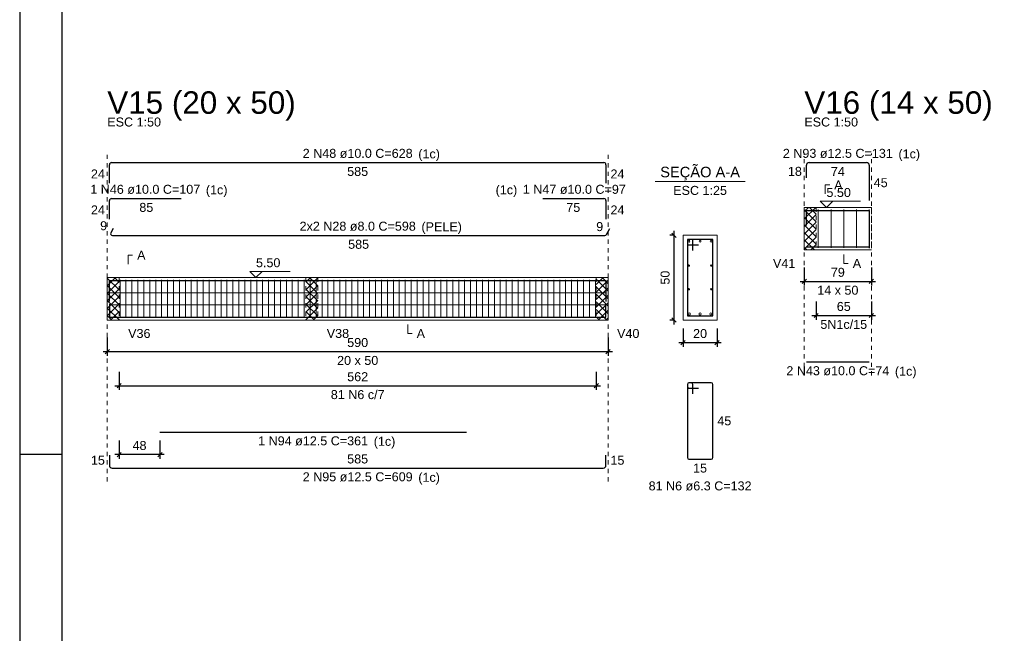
# Model space of a CAD drawing. Header units: millimetres. Extents: x 10 to 1250, y -62 to 528.
# Tile 312 of 656: x 479 to 502, y 163 to 178. Entities that reach past the tile are written whole.
import ezdxf

# ---------------------------------------------------------------- set-up
doc = ezdxf.new("R2010")
doc.units = ezdxf.units.MM
doc.header["$LTSCALE"] = 0.05
doc.linetypes.add('Dashed', pattern=[0.75, 0.5, -0.25])
doc.linetypes.add('DOT', pattern=[6.35, 0, -6.35])
for name, color, linetype, lineweight in [('Descrição da armadura', 7, 'Continuous', 5), ('DT-Arm complementar', 5, 'Continuous', 5), ('DT-Barras na forma', 2, 'Continuous', 30), ('DT-Barras no corte', 5, 'Continuous', 5), ('DT-Barras rebatidas', 2, 'Continuous', 30), ('DT-Cotas', 9, 'Continuous', 5), ('DT-Forma', 5, 'Continuous', 5), ('DT-Hachura intersecção vigas', 9, 'Continuous', 5), ('DT-Pontilhado', 9, 'DOT', 5), ('DT-Textos', 7, 'Continuous', 5), ('DT-Título', 3, 'Continuous', 20), ('Textos armaduras', 7, 'Continuous', 5)]:
    doc.layers.add(name, color=color, linetype=linetype, lineweight=lineweight)
doc.layers.add('FOLHA_PADRÃO', color=7, linetype='Continuous')
doc.styles.add('Arial', font='arial.ttf')
doc.styles.get("Standard").update_dxf_attribs({"font": 'arial.ttf'})
doc.dimstyles.new('UM_25.000000', dxfattribs={"dimtxt": 0.18, "dimasz": 0.1, "dimexe": 0.1, "dimexo": 0.2, "dimgap": 0, "dimtad": 1, "dimtih": 1, "dimtoh": 1, "dimdec": 1, "dimlfac": 25, "dimzin": 0, "dimdsep": 46, "dimtxsty": 'Standard', "dimcen": 0.09, "dimdle": 0.1, "dimadec": 1, "dimazin": 2, "dimtfac": 1, "dimtdec": 4, "dimtofl": 0, "dimtmove": 0, "dimatfit": 3, "dimfxl": 1, "dimtolj": 1, "dimarcsym": 0})
doc.dimstyles.new('UM_50.000000', dxfattribs={"dimtxt": 0.18, "dimasz": 0.1, "dimexe": 0.1, "dimexo": 0.2, "dimgap": 0.1, "dimtad": 1, "dimdec": 1, "dimlfac": 50, "dimzin": 0, "dimdsep": 46, "dimtxsty": 'Standard', "dimblk": 'OBLIQUE', "dimcen": 0.09, "dimdle": 0.1, "dimadec": 1, "dimazin": 2, "dimtfac": 1, "dimtdec": 1, "dimtofl": 0, "dimtmove": 0, "dimatfit": 3, "dimldrblk": 'OBLIQUE', "dimfxl": 1, "dimtolj": 1, "dimarcsym": 1})
pattern_1 = [(45, (477.39807, 132.9991), (-0.08838835, 0.08838835), []), (135, (477.39807, 132.9991), (-0.08838835, -0.08838835), [])]

# ---------------------------------------------------------------- blocks, each defined once
blk = doc.blocks.new('_Oblique')
at = {"color": 0, "linetype": 'ByBlock', "lineweight": -2}
blk.add_line((-0.5, -0.5), (0.5, 0.5), dxfattribs=at)
blk = doc.blocks.new('*D1991')
at = {"layer": 'Defpoints', "color": 0, "transparency": 16777216}
for p in [(481.284, 170.337), (493.085, 170.337), (493.085, 169.807)]:
    blk.add_point(p, dxfattribs=at)
at = {"layer": 'DT-Cotas', "color": 0, "lineweight": -2, "transparency": 16777216}
for p, q in [((481.284, 170.137), (481.284, 169.707)), ((493.085, 170.137), (493.085, 169.707)), ((481.184, 169.807), (493.185, 169.807))]:
    blk.add_line(p, q, dxfattribs=at)
at = {"layer": 'DT-Cotas', "color": 0, "lineweight": -2, "transparency": 16777216, "xscale": 0.1, "yscale": 0.1, "zscale": 0.1, "rotation": 180}
blk.add_blockref('_Oblique', (481.284, 169.807), dxfattribs=at)
at = {"layer": 'DT-Cotas', "color": 0, "lineweight": -2, "transparency": 16777216, "xscale": 0.1, "yscale": 0.1, "zscale": 0.1}
blk.add_blockref('_Oblique', (493.085, 169.807), dxfattribs=at)
at = {"layer": 'DT-Cotas', "transparency": 16777216, "insert": (487.184, 170.019), "char_height": 0.2118, "attachment_point": 5, "rotation": 0.0057, "style": 'Arial'}
blk.add_mtext('\\A1;590', dxfattribs=at)
blk = doc.blocks.new('*D1992')
at = {"layer": 'Defpoints', "color": 0, "transparency": 16777216}
for p in [(481.564, 169.532), (492.805, 169.532), (492.805, 169.003)]:
    blk.add_point(p, dxfattribs=at)
at = {"layer": 'DT-Cotas', "color": 0, "lineweight": -2, "transparency": 16777216}
for p, q in [((481.564, 169.332), (481.564, 168.903)), ((492.805, 169.332), (492.805, 168.903)), ((481.464, 169.003), (492.905, 169.003))]:
    blk.add_line(p, q, dxfattribs=at)
at = {"layer": 'DT-Cotas', "color": 0, "lineweight": -2, "transparency": 16777216, "xscale": 0.1, "yscale": 0.1, "zscale": 0.1, "rotation": 180}
blk.add_blockref('_Oblique', (481.564, 169.003), dxfattribs=at)
at = {"layer": 'DT-Cotas', "color": 0, "lineweight": -2, "transparency": 16777216, "xscale": 0.1, "yscale": 0.1, "zscale": 0.1}
blk.add_blockref('_Oblique', (492.805, 169.003), dxfattribs=at)
at = {"layer": 'DT-Cotas', "transparency": 16777216, "insert": (487.184, 169.214), "char_height": 0.2118, "attachment_point": 5, "rotation": 0.0057, "style": 'Arial'}
blk.add_mtext('\\A1;562', dxfattribs=at)
blk = doc.blocks.new('*D2004')
at = {"layer": 'Defpoints', "color": 0, "transparency": 16777216}
for p in [(481.564, 167.91), (482.524, 167.91), (481.564, 167.381)]:
    blk.add_point(p, dxfattribs=at)
at = {"layer": 'DT-Cotas', "color": 0, "lineweight": -2, "transparency": 16777216}
for p, q in [((481.564, 167.71), (481.564, 167.281)), ((482.524, 167.71), (482.524, 167.281)), ((482.624, 167.381), (481.464, 167.381))]:
    blk.add_line(p, q, dxfattribs=at)
at = {"layer": 'DT-Cotas', "color": 0, "lineweight": -2, "transparency": 16777216, "xscale": 0.1, "yscale": 0.1, "zscale": 0.1, "rotation": 180}
blk.add_blockref('_Oblique', (481.564, 167.381), dxfattribs=at)
at = {"layer": 'DT-Cotas', "color": 0, "lineweight": -2, "transparency": 16777216, "xscale": 0.1, "yscale": 0.1, "zscale": 0.1}
blk.add_blockref('_Oblique', (482.524, 167.381), dxfattribs=at)
at = {"layer": 'DT-Cotas', "transparency": 16777216, "insert": (482.044, 167.593), "char_height": 0.2118, "attachment_point": 5, "rotation": 0.0057, "style": 'Arial'}
blk.add_mtext('\\A1;48', dxfattribs=at)
blk = doc.blocks.new('*D2005')
at = {"layer": 'Defpoints', "color": 0, "transparency": 16777216}
for p in [(494.64, 172.549), (494.852, 172.549), (494.852, 170.549)]:
    blk.add_point(p, dxfattribs=at)
at = {"layer": 'DT-Cotas', "color": 0, "lineweight": -2, "transparency": 16777216}
for p, q in [((494.64, 170.449), (494.64, 172.649)), ((494.652, 172.549), (494.54, 172.549)), ((494.652, 170.549), (494.54, 170.549))]:
    blk.add_line(p, q, dxfattribs=at)
at = {"layer": 'DT-Cotas', "color": 0, "lineweight": -2, "transparency": 16777216, "xscale": 0.1, "yscale": 0.1, "zscale": 0.1}
for p, rotation in [((494.64, 172.549), 90), ((494.64, 170.549), 270)]:
    blk.add_blockref('_Oblique', p, dxfattribs=dict(at, rotation=rotation))
at = {"layer": 'DT-Cotas', "transparency": 16777216, "insert": (494.429, 171.549), "char_height": 0.2118, "attachment_point": 5, "rotation": 90, "style": 'Arial'}
blk.add_mtext('\\A1;50', dxfattribs=at)
blk = doc.blocks.new('*D2006')
at = {"layer": 'Defpoints', "color": 0, "transparency": 16777216}
for p in [(494.852, 170.549), (495.652, 170.549), (495.652, 170.019)]:
    blk.add_point(p, dxfattribs=at)
at = {"layer": 'DT-Cotas', "color": 0, "lineweight": -2, "transparency": 16777216}
for p, q in [((494.852, 170.349), (494.852, 169.919)), ((495.652, 170.349), (495.652, 169.919)), ((494.752, 170.019), (495.752, 170.019))]:
    blk.add_line(p, q, dxfattribs=at)
at = {"layer": 'DT-Cotas', "color": 0, "lineweight": -2, "transparency": 16777216, "xscale": 0.1, "yscale": 0.1, "zscale": 0.1, "rotation": 180}
blk.add_blockref('_Oblique', (494.852, 170.019), dxfattribs=at)
at = {"layer": 'DT-Cotas', "color": 0, "lineweight": -2, "transparency": 16777216, "xscale": 0.1, "yscale": 0.1, "zscale": 0.1}
blk.add_blockref('_Oblique', (495.652, 170.019), dxfattribs=at)
at = {"layer": 'DT-Cotas', "transparency": 16777216, "insert": (495.252, 170.231), "char_height": 0.2118, "attachment_point": 5, "rotation": 0.0057, "style": 'Arial'}
blk.add_mtext('\\A1;20', dxfattribs=at)
blk = doc.blocks.new('*D2007')
at = {"layer": 'Defpoints', "color": 0, "transparency": 16777216}
for p in [(497.708, 171.992), (499.288, 171.992), (499.288, 171.462)]:
    blk.add_point(p, dxfattribs=at)
at = {"layer": 'DT-Cotas', "color": 0, "lineweight": -2, "transparency": 16777216}
for p, q in [((497.708, 171.792), (497.708, 171.362)), ((499.288, 171.792), (499.288, 171.362)), ((497.608, 171.462), (499.388, 171.462))]:
    blk.add_line(p, q, dxfattribs=at)
at = {"layer": 'DT-Cotas', "color": 0, "lineweight": -2, "transparency": 16777216, "xscale": 0.1, "yscale": 0.1, "zscale": 0.1, "rotation": 180}
blk.add_blockref('_Oblique', (497.708, 171.462), dxfattribs=at)
at = {"layer": 'DT-Cotas', "color": 0, "lineweight": -2, "transparency": 16777216, "xscale": 0.1, "yscale": 0.1, "zscale": 0.1}
blk.add_blockref('_Oblique', (499.288, 171.462), dxfattribs=at)
at = {"layer": 'DT-Cotas', "transparency": 16777216, "insert": (498.498, 171.674), "char_height": 0.2118, "attachment_point": 5, "rotation": 0.0057, "style": 'Arial'}
blk.add_mtext('\\A1;79', dxfattribs=at)
blk = doc.blocks.new('*D2008')
at = {"layer": 'Defpoints', "color": 0, "transparency": 16777216}
for p in [(497.988, 171.187), (499.288, 171.187), (499.288, 170.657)]:
    blk.add_point(p, dxfattribs=at)
at = {"layer": 'DT-Cotas', "color": 0, "lineweight": -2, "transparency": 16777216}
for p, q in [((497.988, 170.987), (497.988, 170.557)), ((499.288, 170.987), (499.288, 170.557)), ((497.888, 170.657), (499.388, 170.657))]:
    blk.add_line(p, q, dxfattribs=at)
at = {"layer": 'DT-Cotas', "color": 0, "lineweight": -2, "transparency": 16777216, "xscale": 0.1, "yscale": 0.1, "zscale": 0.1, "rotation": 180}
blk.add_blockref('_Oblique', (497.988, 170.657), dxfattribs=at)
at = {"layer": 'DT-Cotas', "color": 0, "lineweight": -2, "transparency": 16777216, "xscale": 0.1, "yscale": 0.1, "zscale": 0.1}
blk.add_blockref('_Oblique', (499.288, 170.657), dxfattribs=at)
at = {"layer": 'DT-Cotas', "transparency": 16777216, "insert": (498.638, 170.869), "char_height": 0.2118, "attachment_point": 5, "rotation": 0.0057, "style": 'Arial'}
blk.add_mtext('\\A1;65', dxfattribs=at)
blk = doc.blocks.new('A1EST. 1500')
at = {"layer": 'FOLHA_PADRÃO', "color": 1, "linetype": 'Continuous'}
blk.add_line((0, 59.4), (0, 0), dxfattribs=at)
at = {"layer": 'FOLHA_PADRÃO', "color": 1}
blk.add_line((1, 34.7), (0, 34.7), dxfattribs=at)
at = {"layer": 'FOLHA_PADRÃO', "color": 6, "linetype": 'Continuous'}
blk.add_lwpolyline([(149, 58.4), (149, 1), (1, 1), (1, 58.4), (149, 58.4)], dxfattribs=at)

msp = doc.modelspace()

# ---------------------------------------------------------------- hatches: boundary and pattern name
at = {"layer": 'DT-Hachura intersecção vigas', "linetype": 'Continuous'}
h = msp.add_hatch(dxfattribs=at)
h.set_pattern_fill('ANSI37', color=256, style=0)
h.set_pattern_definition(pattern_1)
h.paths.add_polyline_path([(497.7079, 172.2033), (497.9879, 172.2033), (497.9879, 173.2033), (497.7079, 173.2033), (497.7079, 172.2033)])
h = msp.add_hatch(dxfattribs=at)
h.set_pattern_fill('ANSI37', color=256, style=0)
h.set_pattern_definition(pattern_1)
h.paths.add_polyline_path([(481.2839, 170.5488), (481.5639, 170.5488), (481.5639, 171.5488), (481.2839, 171.5488), (481.2839, 170.5488)])
h = msp.add_hatch(dxfattribs=at)
h.set_pattern_fill('ANSI37', color=256, style=0)
h.set_pattern_definition(pattern_1)
h.paths.add_polyline_path([(485.9639, 170.5488), (486.2439, 170.5488), (486.2439, 171.5488), (485.9639, 171.5488), (485.9639, 170.5488)])
h = msp.add_hatch(dxfattribs=at)
h.set_pattern_fill('ANSI37', color=256, style=0)
h.set_pattern_definition(pattern_1)
h.paths.add_polyline_path([(492.8045, 170.5488), (493.0845, 170.5488), (493.0845, 171.5488), (492.8045, 171.5488), (492.8045, 170.5488)])

# ---------------------------------------------------------------- linework, layer by layer
at = {"layer": 'DT-Arm complementar'}
for p, q in [((498.0379, 172.2533), (498.0379, 173.1533)), ((498.3379, 172.2533), (498.3379, 173.1533)), ((498.6379, 172.2533), (498.6379, 173.1533)), ((498.9379, 172.2533), (498.9379, 173.1533)), ((499.2379, 172.2533), (499.2379, 173.1533)), ((481.5842, 170.5988), (481.5842, 171.4988)), ((481.7242, 170.5988), (481.7242, 171.4988)), ((481.8642, 170.5988), (481.8642, 171.4988)), ((482.0042, 170.5988), (482.0042, 171.4988)), ((482.1442, 170.5988), (482.1442, 171.4988)), ((482.2842, 170.5988), (482.2842, 171.4988)), ((482.4242, 170.5988), (482.4242, 171.4988)), ((482.5642, 170.5988), (482.5642, 171.4988)), ((482.7042, 170.5988), (482.7042, 171.4988)), ((482.8442, 170.5988), (482.8442, 171.4988)), ((482.9842, 170.5988), (482.9842, 171.4988)), ((483.1242, 170.5988), (483.1242, 171.4988)), ((483.2642, 170.5988), (483.2642, 171.4988)), ((483.4042, 170.5988), (483.4042, 171.4988)), ((483.5442, 170.5988), (483.5442, 171.4988)), ((483.6842, 170.5988), (483.6842, 171.4988)), ((483.8242, 170.5988), (483.8242, 171.4988)), ((483.9642, 170.5988), (483.9642, 171.4988)), ((484.1042, 170.5988), (484.1042, 171.4988)), ((484.2442, 170.5988), (484.2442, 171.4988)), ((484.3842, 170.5988), (484.3842, 171.4988)), ((484.5242, 170.5988), (484.5242, 171.4988)), ((484.6642, 170.5988), (484.6642, 171.4988)), ((484.8042, 170.5988), (484.8042, 171.4988)), ((484.9442, 170.5988), (484.9442, 171.4988)), ((485.0842, 170.5988), (485.0842, 171.4988)), ((485.2242, 170.5988), (485.2242, 171.4988)), ((485.3642, 170.5988), (485.3642, 171.4988)), ((485.5042, 170.5988), (485.5042, 171.4988)), ((485.6442, 170.5988), (485.6442, 171.4988)), ((485.7842, 170.5988), (485.7842, 171.4988)), ((485.9242, 170.5988), (485.9242, 171.4988)), ((486.0642, 170.5988), (486.0642, 171.4988)), ((486.2042, 170.5988), (486.2042, 171.4988)), ((486.3442, 170.5988), (486.3442, 171.4988)), ((486.4842, 170.5988), (486.4842, 171.4988)), ((486.6242, 170.5988), (486.6242, 171.4988)), ((486.7642, 170.5988), (486.7642, 171.4988)), ((486.9042, 170.5988), (486.9042, 171.4988)), ((487.0442, 170.5988), (487.0442, 171.4988)), ((487.1842, 170.5988), (487.1842, 171.4988)), ((487.3242, 170.5988), (487.3242, 171.4988)), ((487.4642, 170.5988), (487.4642, 171.4988)), ((487.6042, 170.5988), (487.6042, 171.4988)), ((487.7442, 170.5988), (487.7442, 171.4988)), ((487.8842, 170.5988), (487.8842, 171.4988)), ((488.0242, 170.5988), (488.0242, 171.4988)), ((488.1642, 170.5988), (488.1642, 171.4988)), ((488.3042, 170.5988), (488.3042, 171.4988)), ((488.4442, 170.5988), (488.4442, 171.4988)), ((488.5842, 170.5988), (488.5842, 171.4988)), ((488.7242, 170.5988), (488.7242, 171.4988)), ((488.8642, 170.5988), (488.8642, 171.4988)), ((489.0042, 170.5988), (489.0042, 171.4988)), ((489.1442, 170.5988), (489.1442, 171.4988)), ((489.2842, 170.5988), (489.2842, 171.4988)), ((489.4242, 170.5988), (489.4242, 171.4988)), ((489.5642, 170.5988), (489.5642, 171.4988)), ((489.7042, 170.5988), (489.7042, 171.4988)), ((489.8442, 170.5988), (489.8442, 171.4988)), ((489.9842, 170.5988), (489.9842, 171.4988)), ((490.1242, 170.5988), (490.1242, 171.4988)), ((490.2642, 170.5988), (490.2642, 171.4988)), ((490.4042, 170.5988), (490.4042, 171.4988)), ((490.5442, 170.5988), (490.5442, 171.4988)), ((490.6842, 170.5988), (490.6842, 171.4988)), ((490.8242, 170.5988), (490.8242, 171.4988)), ((490.9642, 170.5988), (490.9642, 171.4988)), ((491.1042, 170.5988), (491.1042, 171.4988)), ((491.2442, 170.5988), (491.2442, 171.4988)), ((491.3842, 170.5988), (491.3842, 171.4988)), ((491.5242, 170.5988), (491.5242, 171.4988)), ((491.6642, 170.5988), (491.6642, 171.4988)), ((491.8042, 170.5988), (491.8042, 171.4988)), ((491.9442, 170.5988), (491.9442, 171.4988)), ((492.0842, 170.5988), (492.0842, 171.4988)), ((492.2242, 170.5988), (492.2242, 171.4988)), ((492.3642, 170.5988), (492.3642, 171.4988)), ((492.5042, 170.5988), (492.5042, 171.4988)), ((492.6442, 170.5988), (492.6442, 171.4988)), ((492.7842, 170.5988), (492.7842, 171.4988)), ((481.3339, 171.1904), (493.0345, 171.1904)), ((481.3339, 170.9121), (493.0345, 170.9121))]:
    msp.add_line(p, q, dxfattribs=at)
at = {"layer": 'DT-Barras na forma'}
for p, q in [((495.0781, 172.4488), (494.9521, 172.4488)), ((494.9521, 172.4488), (494.9521, 170.6488)), ((495.5521, 172.4488), (494.9521, 172.4488)), ((494.9521, 172.4488), (494.9521, 172.3228)), ((495.0781, 172.1858), (495.0781, 172.4488)), ((495.5521, 170.6488), (495.5521, 172.4488)), ((494.9521, 172.3228), (495.2151, 172.3228)), ((494.9521, 170.6488), (495.5521, 170.6488))]:
    msp.add_line(p, q, dxfattribs=at)
for points in [[(497.7579, 172.774), (497.7579, 173.1308), (499.2379, 173.1308), (499.2379, 172.2408)], [(497.7579, 172.2733), (499.2379, 172.2733)], [(481.3339, 170.9909), (481.3339, 171.4788), (483.0239, 171.4788)], [(481.3339, 170.9909), (481.3339, 171.4788), (493.0345, 171.4788), (493.0345, 170.9909)], [(491.5445, 171.4788), (493.0345, 171.4788), (493.0345, 170.9909)], [(481.3339, 170.9213), (481.3339, 170.6213), (493.0345, 170.6213), (493.0345, 170.9213)], [(482.5239, 170.6213), (489.7445, 170.6213)]]:
    msp.add_lwpolyline(points, dxfattribs=at)
at = {"layer": 'DT-Barras no corte'}
for centre, radius in [((494.9921, 172.4088), 0.02), ((495.2521, 172.4088), 0.02), ((495.5121, 172.4088), 0.02), ((494.9881, 171.8321), 0.016), ((495.5161, 171.8321), 0.016), ((494.9881, 171.2754), 0.016), ((495.5161, 171.2754), 0.016), ((494.9971, 170.6938), 0.025), ((495.2521, 170.6938), 0.025), ((495.5071, 170.6938), 0.025)]:
    msp.add_circle(centre, radius, dxfattribs=at)
at = {"layer": 'DT-Barras rebatidas'}
for p, q in [((481.3839, 174.2604), (492.9845, 174.2604)), ((497.8204, 174.2604), (499.1754, 174.2604)), ((481.3339, 173.7725), (481.3339, 174.2104)), ((493.0345, 174.2104), (493.0345, 173.7725)), ((497.7579, 173.9036), (497.7579, 174.1979)), ((499.2379, 174.1979), (499.2379, 173.3704)), ((481.3339, 172.9253), (481.3339, 173.3632)), ((481.3839, 173.4132), (483.0239, 173.4132)), ((491.5445, 173.4132), (492.9845, 173.4132)), ((493.0345, 173.3632), (493.0345, 172.9253)), ((481.4259, 172.7036), (481.3686, 172.6042)), ((493.0461, 172.5642), (493.1265, 172.7036)), ((481.4032, 172.5442), (493.0114, 172.5442)), ((497.7579, 169.5623), (499.2379, 169.5623)), ((494.9521, 169.0343), (494.9521, 167.3099)), ((494.9521, 169.0343), (494.9521, 168.9839)), ((495.0403, 169.0721), (494.9899, 169.0721)), ((495.5143, 169.0721), (494.9899, 169.0721)), ((494.9899, 168.9461), (495.2151, 168.9461)), ((495.0781, 168.8091), (495.0781, 169.0343)), ((495.5521, 167.3099), (495.5521, 169.0343)), ((482.5239, 167.9102), (489.7445, 167.9102)), ((481.3339, 167.363), (481.3339, 167.1255)), ((493.0345, 167.1255), (493.0345, 167.363)), ((481.3964, 167.063), (492.972, 167.063)), ((494.9899, 167.2721), (495.5143, 167.2721))]:
    msp.add_line(p, q, dxfattribs=at)
for centre, radius, start, end in [((481.3839, 174.2104), 0.05, 90, 180), ((492.9845, 174.2104), 0.05, 0, 90), ((497.8204, 174.1979), 0.0625, 90, 180), ((499.1754, 174.1979), 0.0625, 0, 90), ((481.3839, 173.3632), 0.05, 90, 180), ((492.9845, 173.3632), 0.05, 0, 90), ((481.4032, 172.5842), 0.04, 150, 270), ((493.0114, 172.5842), 0.04, 270, 330), ((494.9899, 169.0343), 0.0378, 90, 180), ((494.9899, 169.0343), 0.0378, 90, 180), ((494.9899, 168.9839), 0.0378, 180, 270), ((495.0403, 169.0343), 0.0378, 0, 90), ((495.5143, 169.0343), 0.0378, 0, 90), ((494.9899, 167.3099), 0.0378, 180, 270), ((495.5143, 167.3099), 0.0378, 270, 0), ((481.3964, 167.1255), 0.0625, 180, 270), ((492.972, 167.1255), 0.0625, 270, 0)]:
    msp.add_arc(centre, radius, start, end, dxfattribs=at)
at = {"layer": 'DT-Forma', "linetype": 'Continuous'}
for p, q in [((497.7079, 172.2033), (497.7079, 173.2033)), ((481.2839, 170.5488), (481.2839, 171.5488)), ((493.0845, 171.5488), (493.0845, 170.5488))]:
    msp.add_line(p, q, dxfattribs=at)
at = {"layer": 'DT-Forma'}
for p, q in [((497.7079, 173.2033), (497.9879, 173.2033)), ((497.9879, 173.2033), (499.2879, 173.2033)), ((495.6521, 172.5488), (494.8521, 172.5488)), ((494.8521, 172.5488), (494.8521, 172.5488)), ((494.8521, 172.5488), (494.8521, 170.5488)), ((495.6521, 170.5488), (495.6521, 172.5488)), ((495.6521, 172.5488), (495.6521, 172.5488)), ((497.7079, 172.2033), (497.9879, 172.2033)), ((497.9879, 172.2033), (499.2879, 172.2033)), ((481.2839, 171.5488), (481.5639, 171.5488)), ((481.5639, 171.5488), (485.9639, 171.5488)), ((485.9639, 171.5488), (486.2439, 171.5488)), ((486.2439, 171.5488), (492.8045, 171.5488)), ((492.8045, 171.5488), (493.0845, 171.5488)), ((481.2839, 170.5488), (481.5639, 170.5488)), ((481.5639, 170.5488), (485.9639, 170.5488)), ((485.9639, 170.5488), (486.2439, 170.5488)), ((486.2439, 170.5488), (492.8045, 170.5488)), ((492.8045, 170.5488), (493.0845, 170.5488)), ((494.8521, 170.5488), (495.6521, 170.5488)), ((494.8521, 170.5488), (494.8521, 170.5488)), ((495.6521, 170.5488), (495.6521, 170.5488))]:
    msp.add_line(p, q, dxfattribs=at)
at = {"layer": 'DT-Forma', "linetype": 'Dashed', "ltscale": 0.2}
msp.add_line((499.2879, 173.2033), (499.2879, 172.2033), dxfattribs=at)
at = {"layer": 'DT-Pontilhado', "ltscale": 0.2}
for p, q in [((481.2839, 166.7453), (481.2839, 174.4722)), ((493.0845, 166.7453), (493.0845, 174.4722)), ((497.7079, 169.2446), (497.7079, 174.4722)), ((499.2879, 169.2446), (499.2879, 174.4722)), ((497.9879, 173.2033), (497.9879, 172.2033)), ((481.5639, 171.5488), (481.5639, 170.5488)), ((485.9639, 171.5488), (485.9639, 170.5488)), ((486.2439, 171.5488), (486.2439, 170.5488)), ((492.8045, 171.5488), (492.8045, 170.5488))]:
    msp.add_line(p, q, dxfattribs=at)
at = {"layer": 'DT-Textos'}
msp.add_line((494.1931, 173.8137), (496.3111, 173.8137), dxfattribs=at)
for points in [[(498.1997, 173.521), (498.1997, 173.7328), (498.3056, 173.7328)], [(498.3779, 173.3516), (498.2296, 173.2033), (498.0814, 173.3516), (499.0345, 173.3516)], [(481.7757, 171.8665), (481.7757, 172.0783), (481.8816, 172.0783)], [(498.6379, 172.0974), (498.6379, 171.8856), (498.7438, 171.8856)], [(484.9361, 171.697), (484.7878, 171.5488), (484.6396, 171.697), (485.5927, 171.697)], [(488.3619, 170.4429), (488.3619, 170.2311), (488.4678, 170.2311)]]:
    msp.add_lwpolyline(points, dxfattribs=at)

# ---------------------------------------------------------------- block references
msp.add_blockref('A1EST. 1500', (479.22, 132.6844))

# ---------------------------------------------------------------- texts
at = {"layer": 'Descrição da armadura', "linetype": 'Continuous', "char_height": 0.2118, "attachment_point": 8, "line_spacing_factor": 0.798, "style": 'Arial'}
for s, insert, width in [('2 N48 ø10.0 C=628', (487.1842, 174.3663), 5.194653), ('2 N93 ø12.5 C=131', (498.4979, 174.3663), 5.194653), ('1 N46 ø10.0 C=107', (482.1789, 173.5191), 5.194653), ('1 N47 ø10.0 C=97', (492.2895, 173.5191), 4.8647), ('2x2 N28 ø8.0 C=598', (487.1842, 172.6501), 5.491291), ('5N1c/15', (498.6379, 170.3395), 2.209726), ('2 N43 ø10.0 C=74', (498.4979, 169.2446), 4.8647), ('81 N6 c/7', (487.1842, 168.6849), 2.539389), ('1 N94 ø12.5 C=361', (486.1342, 167.5925), 5.194653), ('2 N95 ø12.5 C=609', (487.1842, 166.7453), 5.194653), ('81 N6 ø6.3 C=132', (495.2521, 166.5308), 4.8647)]:
    msp.add_mtext(s, dxfattribs=dict(at, insert=insert, width=width))
at = {"layer": 'DT-Textos', "line_spacing_factor": 0.798, "style": 'Arial'}
for s, insert, char_height, width, attachment_point in [('ESC 1:50', (481.2839, 175.1076), 0.2118, 2.507973, 7), ('ESC 1:50', (497.7079, 175.1076), 0.2118, 2.507973, 7), ('(1c)', (488.6121, 174.2961), 0.2118, 1.009083, 7), ('(1c)', (499.9261, 174.2961), 0.2118, 1.009083, 7), ('SEÇÃO A-A', (495.2521, 173.8381), 0.2471, 4.254532, 8), ('ESC 1:25', (495.2521, 173.496), 0.2118, 2.507973, 8), ('A', (498.4115, 173.6269), 0.2118, 0.390816, 7), ('(1c)', (483.6071, 173.4491), 0.2118, 1.009083, 7), ('(1c)', (490.9441, 173.4491), 0.2118, 1.009083, 9), ('5.50', (498.2296, 173.4469), 0.2118, 1.140404, 7), ('A', (481.9875, 171.9724), 0.2118, 0.390816, 7), ('5.50', (484.7878, 171.7923), 0.2118, 1.140404, 7), ('V41', (497.4961, 171.7797), 0.2118, 1.042557, 9), ('A', (498.8497, 171.7797), 0.2118, 0.390816, 7), ('14 x 50', (498.4979, 171.1443), 0.2118, 1.922035, 8), ('V36', (481.7757, 170.1252), 0.2118, 1.042557, 7), ('V38', (486.4557, 170.1252), 0.2118, 1.042557, 7), ('A', (488.5737, 170.1252), 0.2118, 0.390816, 7), ('V40', (493.2963, 170.1252), 0.2118, 1.042557, 7), ('20 x 50', (487.1842, 169.4898), 0.2118, 1.922035, 8), ('(1c)', (499.8431, 169.1751), 0.2118, 1.009083, 7), ('(1c)', (487.5621, 167.5231), 0.2118, 1.009083, 7), ('(1c)', (488.6121, 166.6751), 0.2118, 1.009083, 7)]:
    msp.add_mtext(s, dxfattribs=dict(at, insert=insert, char_height=char_height, width=width, attachment_point=attachment_point))
at = {"layer": 'DT-Textos', "linetype": 'Continuous', "insert": (488.6861, 172.5801), "char_height": 0.2118, "width": 1.888561, "attachment_point": 7, "line_spacing_factor": 0.798, "style": 'Arial'}
msp.add_mtext('(PELE)', dxfattribs=at)
at = {"layer": 'DT-Título', "char_height": 0.5295, "width": 9.380341, "attachment_point": 7, "line_spacing_factor": 0.798, "style": 'Arial'}
for s, insert in [('V15 (20 x 50)', (481.2841, 175.2501)), ('V16 (14 x 50)', (497.7081, 175.2501))]:
    msp.add_mtext(s, dxfattribs=dict(at, insert=insert))
at = {"layer": 'Textos armaduras', "linetype": 'Continuous', "char_height": 0.2118, "attachment_point": 7, "line_spacing_factor": 0.798, "style": 'Arial'}
for s, insert, width in [('24', (480.8981, 173.8856), 0.659905), ('585', (486.9368, 173.9427), 0.989858), ('24', (493.1404, 173.8856), 0.659905), ('18', (497.322, 173.9449), 0.659905), ('74', (498.3329, 173.9427), 0.659905), ('45', (499.3438, 173.6783), 0.659905), ('24', (480.8981, 173.0384), 0.659905), ('85', (482.0389, 173.0955), 0.659905), ('75', (492.0995, 173.0955), 0.659905), ('24', (493.1404, 173.0384), 0.659905), ('9', (481.1153, 172.6631), 0.329953), ('9', (492.8044, 172.6431), 0.329953), ('585', (486.9599, 172.2265), 0.989858), ('45', (495.658, 168.0662), 0.659905), ('15', (480.8981, 167.1384), 0.659905), ('585', (486.9368, 167.1689), 0.989858), ('15', (493.1404, 167.1384), 0.659905), ('15', (495.0871, 166.9544), 0.659905)]:
    msp.add_mtext(s, dxfattribs=dict(at, insert=insert, width=width))

# ---------------------------------------------------------------- dimensions: what is measured, and where the dimension line sits
at = {"layer": 'DT-Cotas'}
dim = msp.add_linear_dim(base=(494.6403, 172.5488), p1=(494.8521, 170.5488), p2=(494.8521, 172.5488), angle=90, dimstyle='UM_25.000000', override={"dimtxt": 0.2118, "dimasz": 0.1, "dimexe": 0.1, "dimexo": 0.2, "dimtad": 1, "dimtih": 0, "dimtoh": 0, "dimdec": 1, "dimlfac": 25, "dimzin": 8, "dimtxsty": 'Arial', "dimblk": 'Oblique', "dimblk1": 'Oblique', "dimblk2": 'Oblique', "dimsah": 1, "dimdle": 0.1, "dimse1": 0, "dimse2": 0, "dimclrt": 256, "dimadec": 1, "dimazin": 3, "dimtmove": 2, "dimldrblk": 'Oblique'}, dxfattribs=at)
dim.commit()
dim.dimension.update_dxf_attribs({"geometry": '*D2005', "text_midpoint": (494.4285, 171.5488), "dimtype": 160, "text_rotation": 90})
for base, p1, p2, dimstyle, override, picture, middle in [((499.2879, 171.462), (497.7079, 171.9915), (499.2879, 171.9915), 'UM_50.000000', {"dimtxt": 0.2118, "dimasz": 0.1, "dimexe": 0.1, "dimexo": 0.2, "dimtad": 1, "dimtih": 0, "dimtoh": 0, "dimdec": 1, "dimlfac": 50, "dimzin": 8, "dimtxsty": 'Arial', "dimblk": 'Oblique', "dimblk1": 'Oblique', "dimblk2": 'Oblique', "dimsah": 1, "dimdle": 0.1, "dimse1": 0, "dimse2": 0, "dimclrt": 256, "dimadec": 1, "dimazin": 3, "dimtmove": 2, "dimldrblk": 'Oblique'}, '*D2007', (498.4979, 171.6738)), ((499.2879, 170.6572), (497.9879, 171.1867), (499.2879, 171.1867), 'UM_50.000000', {"dimtxt": 0.2118, "dimasz": 0.1, "dimexe": 0.1, "dimexo": 0.2, "dimtad": 1, "dimtih": 0, "dimtoh": 0, "dimdec": 1, "dimlfac": 50, "dimzin": 8, "dimtxsty": 'Arial', "dimblk": 'Oblique', "dimblk1": 'Oblique', "dimblk2": 'Oblique', "dimsah": 1, "dimdle": 0.1, "dimse1": 0, "dimse2": 0, "dimclrt": 256, "dimadec": 1, "dimazin": 3, "dimtmove": 2, "dimldrblk": 'Oblique'}, '*D2008', (498.6379, 170.869)), ((495.6521, 170.0193), (494.8521, 170.5488), (495.6521, 170.5488), 'UM_25.000000', {"dimtxt": 0.2118, "dimasz": 0.1, "dimexe": 0.1, "dimexo": 0.2, "dimtad": 1, "dimtih": 0, "dimtoh": 0, "dimdec": 1, "dimlfac": 25, "dimzin": 8, "dimtxsty": 'Arial', "dimblk": 'Oblique', "dimblk1": 'Oblique', "dimblk2": 'Oblique', "dimsah": 1, "dimdle": 0.1, "dimse1": 0, "dimse2": 0, "dimclrt": 256, "dimadec": 1, "dimazin": 3, "dimtmove": 2, "dimldrblk": 'Oblique'}, '*D2006', (495.2521, 170.2311)), ((493.0845, 169.8075), (481.2839, 170.337), (493.0845, 170.337), 'UM_50.000000', {"dimtxt": 0.2118, "dimasz": 0.1, "dimexe": 0.1, "dimexo": 0.2, "dimtad": 1, "dimtih": 0, "dimtoh": 0, "dimdec": 1, "dimlfac": 50, "dimzin": 8, "dimtxsty": 'Arial', "dimblk": 'Oblique', "dimblk1": 'Oblique', "dimblk2": 'Oblique', "dimsah": 1, "dimdle": 0.1, "dimse1": 0, "dimse2": 0, "dimclrt": 256, "dimadec": 1, "dimazin": 3, "dimtmove": 2, "dimldrblk": 'Oblique'}, '*D1991', (487.1842, 170.0193)), ((492.8045, 169.0026), (481.5639, 169.5321), (492.8045, 169.5321), 'UM_50.000000', {"dimtxt": 0.2118, "dimasz": 0.1, "dimexe": 0.1, "dimexo": 0.2, "dimtad": 1, "dimtih": 0, "dimtoh": 0, "dimdec": 1, "dimlfac": 50, "dimzin": 8, "dimtxsty": 'Arial', "dimblk": 'Oblique', "dimblk1": 'Oblique', "dimblk2": 'Oblique', "dimsah": 1, "dimdle": 0.1, "dimse1": 0, "dimse2": 0, "dimclrt": 256, "dimadec": 1, "dimazin": 3, "dimtmove": 2, "dimldrblk": 'Oblique'}, '*D1992', (487.1842, 169.2144)), ((481.5639, 167.3807), (482.5239, 167.9102), (481.5639, 167.9102), 'UM_50.000000', {"dimtxt": 0.2118, "dimasz": 0.1, "dimexe": 0.1, "dimexo": 0.2, "dimtad": 1, "dimtih": 0, "dimtoh": 0, "dimdec": 1, "dimlfac": 50, "dimzin": 8, "dimtxsty": 'Arial', "dimblk": 'Oblique', "dimblk1": 'Oblique', "dimblk2": 'Oblique', "dimsah": 1, "dimdle": 0.1, "dimse1": 0, "dimse2": 0, "dimclrt": 256, "dimadec": 1, "dimazin": 3, "dimtmove": 2, "dimldrblk": 'Oblique'}, '*D2004', (482.0439, 167.5925))]:
    dim = msp.add_linear_dim(base=base, p1=p1, p2=p2, dimstyle=dimstyle, override=override, dxfattribs=at)
    dim.commit()
    dim.dimension.update_dxf_attribs({"geometry": picture, "text_midpoint": middle, "dimtype": 160, "text_rotation": 0.00573})

doc.saveas('drawing.dxf')
